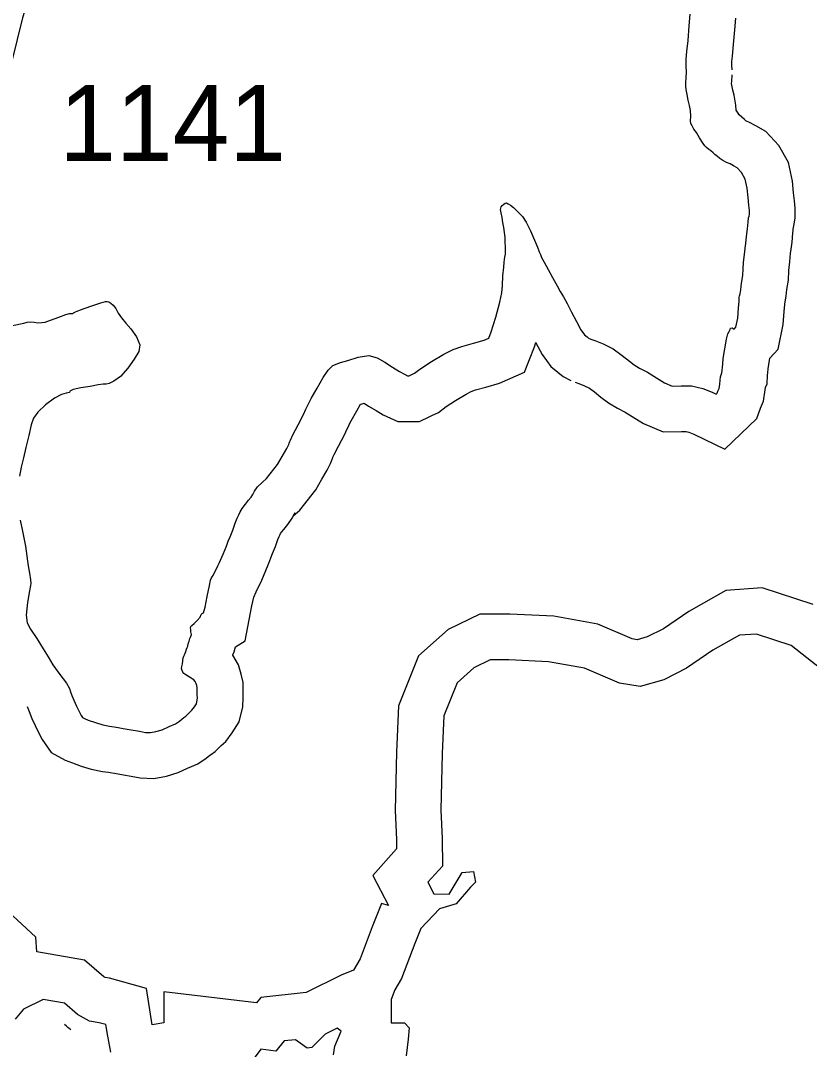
# Model space of a CAD drawing. Extents: x 1662474 to 1856135, y 779280 to 917889.
# Drawn here: x 1741498 to 1742791, y 792768 to 794457 of the extents above; entities that cross this region are included whole.
import ezdxf

# ---------------------------------------------------------------- set-up
doc = ezdxf.new("R2010")
doc.units = 0
for name, color, linetype in [('Exist Hydrographic Buffer Line', 7, 'Continuous'), ('Exist Hydrographic Lake Shore', 7, 'Continuous'), ('Exist Road Secondary Type 51 Attributed', 7, 'Continuous'), ('Exist Road Secondary Type 51 Number Label', 7, 'Continuous')]:
    doc.layers.add(name, color=color, linetype=linetype)

msp = doc.modelspace()

# ---------------------------------------------------------------- linework, layer by layer
at = {"layer": 'Exist Hydrographic Buffer Line'}
for points in [[(1742664.7, 794375.9), (1742664.2, 794384.3), (1742664.2, 794390), (1742665.1, 794398.8), (1742667.1, 794417.9), (1742668.9, 794442), (1742670.7, 794461.1)], [(1742407.4, 793863.3), (1742412.9, 793861.4), (1742422.6, 793857.5), (1742430.6, 793853.5), (1742438.8, 793847.7), (1742449.3, 793839), (1742461.9, 793829.3), (1742476.7, 793820.7), (1742488.9, 793814.4), (1742500.7, 793807.1), (1742519, 793795.6), (1742551.5, 793781.8), (1742581.4, 793782.3), (1742589.2, 793782.3), (1742593.7, 793781.2), (1742601.6, 793778.1), (1742652.8, 793753.5), (1742705.1, 793804), (1742710.9, 793820.7), (1742715.9, 793832), (1742718.8, 793851.1), (1742719.1, 793854.7), (1742721.8, 793860.8), (1742722.7, 793875.1), (1742723.2, 793878.8), (1742723.9, 793885.4), (1742724.6, 793892.7), (1742726.2, 793903), (1742740.3, 793917.7), (1742748.1, 793958.2), (1742750, 793979.2), (1742751, 793990.8), (1742751, 793990.9), (1742751.3, 793992), (1742753.1, 794004.7), (1742754.5, 794015.5), (1742756.9, 794031.1), (1742757.5, 794046.2), (1742757.9, 794052.4), (1742759, 794060.3), (1742759.8, 794069.4), (1742760.5, 794074.9), (1742761.3, 794082), (1742762.8, 794093.5), (1742764.4, 794107.9), (1742765.4, 794118.4), (1742765.7, 794119.4), (1742767.9, 794133.2), (1742767.9, 794142.1), (1742767.9, 794148.9), (1742766.8, 794161.3), (1742765.4, 794174.2), (1742763.5, 794193.6), (1742756.9, 794223.8), (1742741.1, 794252.2), (1742719.9, 794274.8), (1742703.2, 794284.2), (1742693.3, 794289.7), (1742688, 794291.7), (1742687.3, 794292.3), (1742684.9, 794294.7), (1742676.2, 794302.2), (1742674.4, 794304.9), (1742673.5, 794306.4), (1742671.3, 794310.2), (1742670.9, 794317.9), (1742667.9, 794334.5), (1742665.6, 794342.7), (1742664.6, 794348.4), (1742663.7, 794353.8), (1742664, 794356.9), (1742664.6, 794368.2)], [(1741944.3, 793643.4), (1741955.6, 793653.1), (1741981.6, 793686.6), (1741991.6, 793704.1), (1742000.1, 793718.9), (1742005.6, 793729.7), (1742007.9, 793735.3), (1742009.6, 793739.8), (1742009.8, 793740.3), (1742011.6, 793744.5), (1742019, 793758.4), (1742028.9, 793777.1), (1742033.4, 793787), (1742035.7, 793791.5), (1742036.9, 793794.8), (1742039.9, 793800.2), (1742048.9, 793816.4), (1742055.1, 793827.1), (1742055.9, 793827.3), (1742061, 793828.9), (1742067.9, 793824.3), (1742080.6, 793816.8), (1742092.4, 793809.7), (1742116.5, 793799.1), (1742151.9, 793799.1), (1742168.8, 793807.1), (1742172, 793808.5), (1742182.8, 793813.7), (1742195.7, 793823.5), (1742211.1, 793833.5), (1742228.2, 793843.7), (1742236.6, 793848.1), (1742243.7, 793850.6), (1742260.5, 793855.4), (1742283.2, 793861.6), (1742323.9, 793879.9), (1742340.3, 793921.3), (1742342.5, 793928.4), (1742342.8, 793927.8), (1742352.9, 793909), (1742367.3, 793889.4), (1742378.6, 793880.1), (1742387.5, 793872.5), (1742400.1, 793866.4)], [(1741508.5, 793331), (1741511.4, 793322.6), (1741516, 793311.3), (1741521.4, 793299.8), (1741526.7, 793288.4), (1741532.7, 793277), (1741547.7, 793255.7), (1741570.6, 793243), (1741582.8, 793238.3), (1741597, 793233.3), (1741613.5, 793228.2), (1741631.9, 793224.3), (1741641.5, 793223.3), (1741644.5, 793222.9), (1741651.6, 793221.4), (1741666.3, 793218.8), (1741679, 793216.8), (1741693.6, 793213.8), (1741716.1, 793213.1), (1741736.6, 793216.8), (1741756, 793222.6), (1741771.5, 793229.7), (1741788.2, 793236.8), (1741801.8, 793246.3), (1741808.1, 793250.9), (1741810.4, 793252.8), (1741816.5, 793257), (1741824.9, 793265.4), (1741826.4, 793267), (1741833.9, 793273.6), (1741844.4, 793287.7), (1741856, 793305.7), (1741861.8, 793330.3), (1741862.8, 793345.5), (1741862.4, 793351.9), (1741862.4, 793355.5), (1741862.4, 793370.3), (1741859.1, 793384), (1741855, 793399.6), (1741845.5, 793415.3), (1741845.6, 793415.8), (1741848, 793420.8), (1741850, 793429.2), (1741865.6, 793438.9), (1741876.8, 793496.4), (1741880, 793510.6), (1741883.8, 793519.3), (1741888.4, 793528.8), (1741891.4, 793534.8), (1741898.7, 793551.8), (1741904.8, 793566.6), (1741908, 793574.9), (1741910.9, 793582), (1741915.5, 793593.9), (1741919.7, 793605.2), (1741921.7, 793610.3), (1741923.1, 793613.3), (1741924, 793615.1), (1741925.3, 793617), (1741929.4, 793621.8), (1741935.7, 793629.6), (1741943, 793640.3), (1741947.8, 793649.6)], [(1742797.4, 793498.4), (1742713.6, 793525.8), (1742654.4, 793521.6), (1742593.5, 793487), (1742551.8, 793458.6), (1742525.2, 793445.2), (1742508.9, 793440.7), (1742500.4, 793441.9), (1742444.5, 793466), (1742371.9, 793479.3), (1742300, 793482.5), (1742250.6, 793482.5), (1742199.1, 793457.7), (1742150.4, 793414.3), (1742117.5, 793332), (1742113.9, 793256.2), (1742111.8, 793160.1), (1742113.9, 793112.6), (1742114, 793097.4), (1742075.1, 793053.6), (1742101, 793004.4), (1742089.4, 793007.6), (1742074.1, 792969.2), (1742054.3, 792917), (1742043.4, 792898.2), (1742023.5, 792890.1), (1741966, 792861.3), (1741891.5, 792853.5), (1741884.3, 792844.7), (1741732.6, 792862.9), (1741732.6, 792811.6), (1741713.4, 792808.3), (1741703.9, 792868.4), (1741643.4, 792884.9), (1741636.4, 792886.2), (1741634.1, 792887.4), (1741602.6, 792914.7), (1741524.4, 792928.1), (1741522.4, 792952.6), (1741477, 792994.3)]]:
    msp.add_lwpolyline(points, dxfattribs=at)
at = {"layer": 'Exist Hydrographic Lake Shore'}
for points in [[(1742589.8, 794372.2), (1742589.2, 794382.5), (1742589.2, 794393.8), (1742590.5, 794406.4), (1742592.4, 794424.5), (1742594.1, 794448.4), (1742596, 794467.8)], [(1742432.8, 793933.9), (1742439.4, 793931.6), (1742453.2, 793926.1), (1742469.5, 793917.9), (1742484.5, 793907.2), (1742496, 793897.8), (1742503.9, 793891.7), (1742512.9, 793886.4), (1742526, 793879.6), (1742540.4, 793870.7), (1742553.8, 793862.3), (1742566.1, 793857.1), (1742580.8, 793857.3), (1742598.1, 793857.3), (1742616.5, 793852.9), (1742631.8, 793846.8), (1742638.2, 793843.7), (1742640.1, 793845.5), (1742641.1, 793848.4), (1742643.2, 793853.1), (1742644.2, 793859.9), (1742644.9, 793866.8), (1742645.6, 793872.2), (1742646.4, 793875.7), (1742647.8, 793878.8), (1742648, 793882.8), (1742648.8, 793888), (1742649.2, 793892.8), (1742650.1, 793902.2), (1742652.8, 793918.4), (1742655.6, 793934.2), (1742657.8, 793942.9), (1742659.5, 793946.8), (1742661.4, 793949.9), (1742661.9, 793952.3), (1742664.8, 793952.8), (1742667.9, 793950.5), (1742670.9, 793953.6), (1742673.8, 793968.6), (1742675.2, 793985.6), (1742676.1, 793995.9), (1742676.4, 794000.9), (1742676.4, 794003), (1742676.9, 794005.3), (1742677.9, 794008.5), (1742678.8, 794014.8), (1742680.2, 794026.1), (1742682.1, 794038.4), (1742682.6, 794049.7), (1742683.1, 794059.7), (1742684.5, 794069.1), (1742685.2, 794077.2), (1742686, 794083.6), (1742686.9, 794091.2), (1742688.4, 794102.4), (1742689.8, 794115.3), (1742690.8, 794126.1), (1742691.5, 794133.1), (1742692.4, 794136.1), (1742692.9, 794139.2), (1742692.9, 794142.1), (1742692.9, 794145.5), (1742692.1, 794153.9), (1742690.8, 794166.5), (1742689.2, 794182), (1742686, 794196.9), (1742680, 794207.7), (1742673.1, 794215.1), (1742666.6, 794218.7), (1742661.4, 794221.6), (1742655.4, 794223.9), (1742649.5, 794227.1), (1742644.2, 794230.8), (1742640.4, 794233.7), (1742636.4, 794237.1), (1742633.5, 794240), (1742629.9, 794243.1), (1742626.5, 794245.5), (1742622.8, 794248.9), (1742619.6, 794251.5), (1742617.2, 794255.2), (1742615.1, 794258.4), (1742613.4, 794261.2), (1742611.2, 794264.4), (1742608.9, 794268.3), (1742606, 794273.3), (1742602, 794278.8), (1742598.9, 794284.3), (1742596.8, 794288), (1742596.2, 794292.4), (1742596.8, 794300.1), (1742596.2, 794309.2), (1742594.8, 794317.7), (1742592.4, 794326.1), (1742590.8, 794335.5), (1742589.2, 794343.9), (1742588.4, 794349.7), (1742588.4, 794355.2), (1742589.2, 794363.1), (1742589.8, 794372.2)], [(1741881.4, 793684.3), (1741886, 793691.9), (1741893.6, 793698.8), (1741901, 793705.1), (1741919.1, 793728.4), (1741926.5, 793741.3), (1741934.1, 793754.7), (1741937.5, 793761.2), (1741938.2, 793763.1), (1741939.4, 793766), (1741940.1, 793768.1), (1741944, 793777), (1741952.8, 793793.5), (1741961.6, 793810.3), (1741965.6, 793819), (1741966.6, 793821.1), (1741968, 793824.8), (1741969.5, 793827.9), (1741974.2, 793836.6), (1741983.8, 793853.6), (1741993.9, 793870.9), (1742002.1, 793883.3), (1742009.6, 793890.9), (1742022, 793895.6), (1742034.1, 793899.1), (1742051.1, 793904.6), (1742068.5, 793907.2), (1742082.4, 793903.5), (1742094.8, 793896.4), (1742107.6, 793888), (1742119.1, 793881.2), (1742127, 793876.4), (1742132.2, 793874.1), (1742135.1, 793874.1), (1742137.2, 793875.1), (1742140.1, 793876.4), (1742143.5, 793878.1), (1742152.5, 793884.9), (1742171.4, 793897.2), (1742191.6, 793909.2), (1742206.8, 793917.1), (1742221, 793922.1), (1742240.4, 793927.6), (1742257.8, 793932.4), (1742265.4, 793935.8), (1742269.5, 793946.2), (1742276.9, 793969.9), (1742283.6, 793994.6), (1742287.1, 794010.1), (1742287.9, 794021.9), (1742288.6, 794037.9), (1742290, 794052.3), (1742290.8, 794060.7), (1742291.5, 794064.9), (1742291.9, 794068.6), (1742292.9, 794073.3), (1742292.9, 794078.8), (1742292.9, 794085.6), (1742292.4, 794093.5), (1742292.4, 794101.1), (1742291.2, 794109), (1742290, 794117.1), (1742288.6, 794125.6), (1742287.4, 794133.9), (1742285.5, 794141.6), (1742284.8, 794147.1), (1742285.5, 794151.2), (1742287.6, 794153.6), (1742290, 794155.8), (1742292.4, 794157.1), (1742294.5, 794157.6), (1742297.4, 794156.2), (1742301.2, 794153.9), (1742305.8, 794150.2), (1742309.1, 794147.1), (1742311.5, 794144.7), (1742313.6, 794142.3), (1742316.5, 794139.7), (1742320.8, 794135.5), (1742326.8, 794126.3), (1742334.1, 794111.9), (1742340.6, 794096.4), (1742345.6, 794084.9), (1742348.2, 794077.2), (1742350.1, 794072.8), (1742351.9, 794068.1), (1742356.4, 794060.2), (1742363, 794048.6), (1742370.2, 794035), (1742377.6, 794021.6), (1742382.6, 794012.4), (1742387.9, 794003.5), (1742393.9, 793992.5), (1742401.2, 793978.1), (1742409.1, 793962.8), (1742416.5, 793949.2), (1742422.2, 793941.3), (1742426.8, 793937.6), (1742428.9, 793935.8), (1742432.8, 793933.9)], [(1741484.5, 793956.2), (1741503.1, 793960.4), (1741508.1, 793962), (1741513.9, 793962.3), (1741519.9, 793961.8), (1741526, 793961), (1741532.2, 793961.5), (1741538, 793962), (1741546.8, 793965.2), (1741560.1, 793969.9), (1741571.9, 793974.6), (1741577.6, 793975.9), (1741582.6, 793975.9), (1741584.5, 793977.2), (1741587.6, 793978.8), (1741596, 793982.2), (1741612.9, 793988.2), (1741628.9, 793993.8), (1741636.8, 793995.9), (1741639.6, 793995.9), (1741642, 793995.1), (1741645.6, 793993.2), (1741649.6, 793989.6), (1741654, 793984.1), (1741657.8, 793976.8), (1741663, 793969.1), (1741670, 793960.4), (1741678.5, 793950.8), (1741687.9, 793937.9), (1741693.1, 793924.8), (1741691.6, 793913.8), (1741683.8, 793901.1), (1741673.2, 793886.2), (1741661.6, 793872.8), (1741650.6, 793864.9), (1741643, 793861.5), (1741638, 793860.4), (1741633.2, 793859.9), (1741624.6, 793859.1), (1741611.5, 793856.5), (1741596.2, 793854.4), (1741584, 793851.2), (1741578.5, 793848.6), (1741577.6, 793846.3), (1741572.4, 793845.2), (1741564.8, 793843.1), (1741553.2, 793837.4), (1741538.5, 793826.3), (1741526, 793814), (1741518.9, 793804.3), (1741514.6, 793793.2), (1741510.8, 793775.9), (1741506.2, 793756.2), (1741502.1, 793739.2), (1741498.4, 793724), (1741495.5, 793709)], [(1741579.5, 793355.2), (1741581.6, 793348.9), (1741584.8, 793341.3), (1741589.2, 793331.6), (1741593.9, 793321.9), (1741596.9, 793316.1), (1741599.1, 793312.9), (1741602.4, 793311.1), (1741608.6, 793308.8), (1741620.5, 793304.6), (1741632.5, 793300.9), (1741643.5, 793298.5), (1741651.1, 793297.8), (1741657.8, 793296.7), (1741665.6, 793295.1), (1741678.8, 793292.8), (1741692.4, 793290.6), (1741702.4, 793288.6), (1741710.5, 793288.3), (1741719.1, 793289.9), (1741729.6, 793293), (1741741.1, 793298.2), (1741751.6, 793302.8), (1741758, 793307.2), (1741761.9, 793310.1), (1741765.4, 793312.9), (1741768.5, 793315.1), (1741770.9, 793317.4), (1741774, 793320.8), (1741778.5, 793324.8), (1741782.6, 793330.3), (1741786, 793335.6), (1741787.4, 793341.3), (1741787.6, 793345.5), (1741787.4, 793349.7), (1741787.4, 793355.5), (1741787.4, 793361.5), (1741786.4, 793365.7), (1741785.2, 793369.9), (1741784, 793372), (1741781.4, 793374.9), (1741774.8, 793379.1), (1741768.5, 793382.8), (1741765.4, 793385.4), (1741763.8, 793387.2), (1741762.4, 793390.1), (1741761.6, 793393.2), (1741761.9, 793396.7), (1741763.2, 793400.9), (1741763.8, 793406.1), (1741764, 793410.9), (1741765.4, 793413.8), (1741766.4, 793415.6), (1741767.6, 793418.5), (1741768.5, 793421.6), (1741769.5, 793425), (1741770.9, 793427.9), (1741771.9, 793430.2), (1741772.4, 793433.7), (1741774, 793438.4), (1741775.2, 793442.6), (1741776.9, 793446), (1741777.6, 793449.2), (1741776.9, 793453.4), (1741776.6, 793457.3), (1741776.4, 793459.9), (1741776.9, 793462.1), (1741778.5, 793463.9), (1741782.4, 793467.3), (1741787.1, 793472), (1741791.9, 793477.8), (1741793.9, 793482), (1741795.2, 793483.6), (1741797.4, 793484.9), (1741800, 793494.3), (1741803.4, 793511.6), (1741807.4, 793529.8), (1741809.1, 793538.4), (1741810.2, 793541.3), (1741812, 793543.7), (1741813.6, 793546), (1741815.8, 793550.8), (1741818.4, 793556.2), (1741821, 793561.8), (1741823.4, 793566.5), (1741829.6, 793580.9), (1741835.1, 793594.3), (1741838.2, 793602.4), (1741841.1, 793609.6), (1741845.4, 793620.6), (1741849.6, 793631.9), (1741852.8, 793640), (1741855.4, 793645.5), (1741857.8, 793650.5), (1741861.1, 793656.2), (1741866.4, 793663.4), (1741871.6, 793669.6), (1741875.5, 793674.4), (1741878.5, 793678.8), (1741881.4, 793684.3)], [(1741496.6, 793637.1), (1741500.8, 793618.8), (1741505.8, 793594.3), (1741509.1, 793569.6), (1741510.2, 793561.8), (1741512, 793549.9), (1741513.6, 793538.7), (1741514.4, 793533.2), (1741513.9, 793529.8), (1741512.2, 793521.1), (1741508.6, 793501.9), (1741506.8, 793481.2), (1741508.1, 793468.3), (1741513.9, 793457.8), (1741524.4, 793442.4), (1741534.6, 793425.8), (1741542.5, 793412.4), (1741550.4, 793399.3)], [(1742820.7, 793384.9), (1742761.5, 793431.2), (1742704.3, 793450), (1742676.6, 793448), (1742633.2, 793423.3), (1742589.8, 793393.7), (1742552.3, 793375), (1742513.9, 793364.1), (1742479.8, 793369.1), (1742422.6, 793393.7), (1742363.4, 793404.6), (1742298.3, 793407.5), (1742267.8, 793407.5), (1742241.1, 793394.7), (1742213.5, 793370.1), (1742191.8, 793315.8), (1742188.8, 793253.7), (1742186.9, 793160.9), (1742188.8, 793114.6), (1742189.3, 793069.2), (1742165.7, 793042.6), (1742175.5, 793023.8), (1742200.2, 793022.8), (1742221.9, 793058.3), (1742240.6, 793060.3), (1742243.6, 793042.6), (1742235.7, 793034.7), (1742212, 793007), (1742184.4, 792999.1), (1742153.8, 792966.6), (1742144, 792941.9), (1742122.2, 792884.7), (1742111.4, 792866), (1742105.5, 792850.2), (1742105.5, 792811.7), (1742127.2, 792811.7), (1742135.1, 792803.8), (1742133.1, 792785.1), (1742130.1, 792757.5)], [(1741550.4, 793399.3), (1741561.9, 793383.6), (1741572.6, 793369.4), (1741577.9, 793360.8), (1741579.5, 793355.2)], [(1741645.3, 792763.4), (1741640.4, 792790), (1741637.4, 792808.8), (1741626.5, 792811.7), (1741610.8, 792814.7), (1741591, 792825.5), (1741569.3, 792844.3), (1741534.8, 792850.2), (1741502.3, 792834.4), (1741488.4, 792817.6)], [(1741580, 792800.1), (1741577.1, 792802.2), (1741575.2, 792804.1), (1741572.6, 792806.4), (1741569.5, 792809.1)], [(1742010.8, 792759.4), (1742012.8, 792773.2), (1742023.6, 792797.9), (1742016.7, 792802.8), (1741997, 792793), (1741975.3, 792771.3), (1741967.4, 792770.3), (1741948.6, 792784.1), (1741929.9, 792782.1), (1741916.1, 792765.4), (1741891.4, 792768.3), (1741877.6, 792749.6)]]:
    msp.add_lwpolyline(points, dxfattribs=at)
at = {"layer": 'Exist Road Secondary Type 51 Attributed'}
msp.add_lwpolyline([(1741340.5, 795392.9), (1741514.4, 795164.2), (1741551.8, 795107), (1741560.4, 795090), (1741565.3, 795074.9), (1741571.1, 795054.9), (1741574.6, 795036.3), (1741580.7, 795004.2), (1741583.9, 794988.8), (1741592.8, 794934.8), (1741596.1, 794901.6), (1741599.8, 794813.1), (1741587.4, 794731.1), (1741580.9, 794709.7), (1741568.8, 794672.5), (1741558.5, 794635.5), (1741522.1, 794530), (1741500.8, 794461.4), (1741483.4, 794390.3)], dxfattribs=at)

# ---------------------------------------------------------------- texts
at = {"layer": 'Exist Road Secondary Type 51 Number Label'}
msp.add_text('1141', height=125, dxfattribs=at).set_placement((1741561, 794226.4))

doc.saveas('drawing.dxf')
